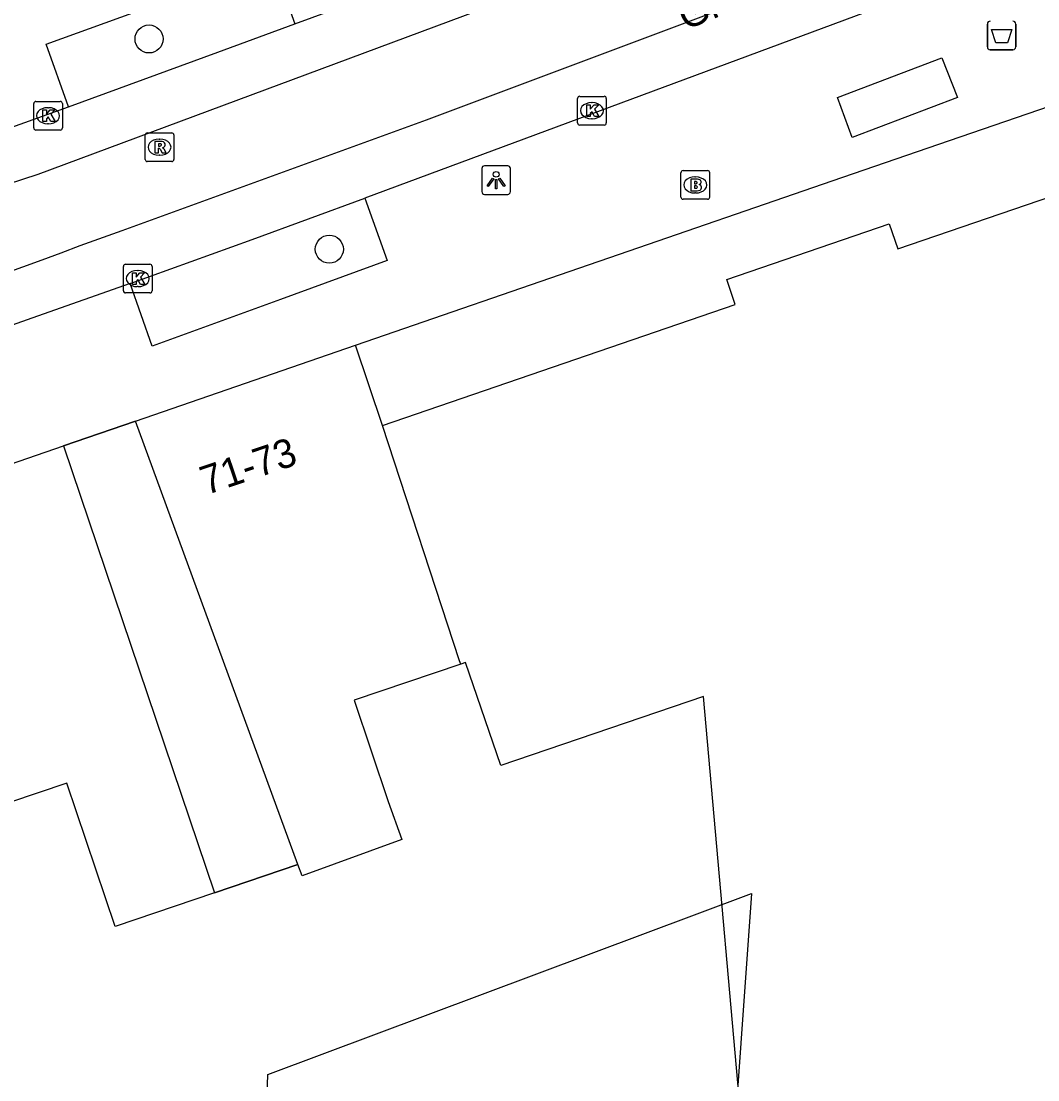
# Model space of a CAD drawing. Extents: x 160664 to 161506, y 382245 to 383288.
# Drawn here: x 161098.3 to 161133.75, y 382914.09 to 382951.01 of the extents above; entities that cross this region are included whole.
import ezdxf

# ---------------------------------------------------------------- set-up
doc = ezdxf.new("R2010")
doc.units = 0
for name, color, linetype in [('IMGEO_Afvalbak', 7, 'Continuous'), ('IMGEO_Boom', 7, 'Continuous'), ('IMGEO_Brandkraan', 7, 'Continuous'), ('IMGEO_Kolk', 7, 'Continuous'), ('IMGEO_Lichtpunt', 7, 'Continuous'), ('IMGEO_Openbare_ruimte_label', 7, 'Continuous'), ('IMGEO_Pand', 7, 'Continuous'), ('IMGEO_Pand_nummerreeks', 7, 'Continuous'), ('IMGEO_Pand_overbouw', 7, 'Continuous'), ('IMGEO_Pand_vergunning_verleend', 7, 'Continuous'), ('IMGEO_Rijbaan_lokaal_gesloten', 7, 'Continuous'), ('IMGEO_Rioolput', 7, 'Continuous'), ('IMGEO_Voetpad_gesloten', 7, 'Continuous'), ('IMGEO_Voetpad_open', 7, 'Continuous')]:
    doc.layers.add(name, color=color, linetype=linetype)

msp = doc.modelspace()

# ---------------------------------------------------------------- linework, layer by layer
at = {"layer": 'IMGEO_Afvalbak'}
for p, q in [((161131.988, 382950.111), (161131.988, 382950.911)), ((161131.988, 382950.911), (161131.988, 382950.111)), ((161132.978, 382950.911), (161132.978, 382950.111)), ((161132.978, 382950.111), (161132.978, 382950.911)), ((161132.878, 382950.011), (161132.088, 382950.011)), ((161132.088, 382950.011), (161132.878, 382950.011))]:
    msp.add_line(p, q, dxfattribs=at)
msp.add_lwpolyline([(161132.131, 382950.725), (161132.835, 382950.725), (161132.686, 382950.255), (161132.28, 382950.255), (161132.131, 382950.725)], dxfattribs=at)
for centre, start, end in [((161132.088, 382950.911), 90, 180), ((161132.088, 382950.911), 90, 180), ((161132.878, 382950.911), 0, 90), ((161132.878, 382950.911), 360, 90), ((161132.088, 382950.111), 180, 270), ((161132.088, 382950.111), 180, 270), ((161132.878, 382950.111), 270, 0), ((161132.878, 382950.111), 270, 0)]:
    msp.add_arc(centre, 0.1, start, end, dxfattribs=at)
at = {"layer": 'IMGEO_Boom'}
for centre in [(161102.762, 382950.39), (161109.047, 382943.058)]:
    msp.add_circle(centre, 0.489, dxfattribs=at)
at = {"layer": 'IMGEO_Brandkraan'}
for p, q in [((161121.305, 382944.872), (161121.305, 382945.724)), ((161121.38, 382945.798), (161122.232, 382945.798)), ((161122.306, 382945.724), (161122.306, 382944.872)), ((161121.793, 382945.578), (161121.818, 382945.578)), ((161121.816, 382945.018), (161121.791, 382945.018)), ((161122.232, 382944.798), (161121.38, 382944.798))]:
    msp.add_line(p, q, dxfattribs=at)
for points in [[(161121.305, 382944.872), (161121.305, 382945.724)], [(161121.38, 382945.798), (161122.232, 382945.798)], [(161122.306, 382945.724), (161122.306, 382944.872)], [(161121.653, 382945.498), (161121.653, 382945.098), (161121.866, 382945.098)], [(161121.884, 382945.498), (161121.653, 382945.498)], [(161121.832, 382945.417), (161121.778, 382945.417), (161121.778, 382945.341)], [(161121.778, 382945.341), (161121.831, 382945.341)], [(161121.84, 382945.265), (161121.778, 382945.265), (161121.778, 382945.184)], [(161121.778, 382945.184), (161121.84, 382945.184)], [(161122.232, 382944.798), (161121.38, 382944.798)]]:
    msp.add_lwpolyline(points, dxfattribs=at)
for centre, radius, start, end in [((161121.382, 382945.722), 0.0765, 91.552, 178.448), ((161121.382, 382945.722), 0.0765, 91.552, 178.448), ((161122.23, 382945.722), 0.0765, 1.552, 88.448), ((161122.23, 382945.722), 0.0765, 1.552, 88.448), ((161121.833, 382945.379), 0.0379, 267.8285, 90.9355), ((161121.888, 382945.353), 0.145, 59.4692, 91.5367), ((161121.913, 382945.4), 0.0922, 285.5137, 58.1501), ((161121.918, 382945.208), 0.105, 301.3115, 78.989), ((161121.841, 382945.224), 0.0404, 269.8759, 90.5077), ((161121.872, 382945.349), 0.251, 268.6676, 293.5347), ((161121.382, 382944.874), 0.0765, 181.552, 268.448), ((161121.382, 382944.874), 0.0765, 181.552, 268.448), ((161122.23, 382944.874), 0.0765, 271.552, 358.448), ((161122.23, 382944.874), 0.0765, 271.552, 358.448)]:
    msp.add_arc(centre, radius, start, end, dxfattribs=at)
for centre, major_axis, ratio, start_param, end_param in [((161121.792, 382945.298), (-0.387, 0.002), 0.722429, 4.712389, 7.853982), ((161121.817, 382945.298), (-0.39, 0.002), 0.717154, 1.570796, 4.712389)]:
    msp.add_ellipse(centre, major_axis=major_axis, ratio=ratio, start_param=start_param, end_param=end_param, dxfattribs=at)
at = {"layer": 'IMGEO_Kolk'}
for p, q in [((161117.702, 382947.463), (161117.702, 382948.315)), ((161117.777, 382948.389), (161118.629, 382948.389)), ((161118.703, 382948.315), (161118.703, 382947.463)), ((161098.741, 382947.287), (161098.741, 382948.139)), ((161098.816, 382948.213), (161099.668, 382948.213)), ((161099.229, 382947.993), (161099.254, 382947.993)), ((161099.742, 382948.139), (161099.742, 382947.287)), ((161118.19, 382948.169), (161118.215, 382948.169)), ((161118.213, 382947.609), (161118.188, 382947.609)), ((161099.668, 382947.213), (161098.816, 382947.213)), ((161099.252, 382947.433), (161099.227, 382947.433)), ((161118.629, 382947.389), (161117.777, 382947.389)), ((161101.867, 382941.605), (161101.867, 382942.457)), ((161101.942, 382942.531), (161102.794, 382942.531)), ((161102.868, 382942.457), (161102.868, 382941.605)), ((161102.355, 382942.311), (161102.38, 382942.311)), ((161102.378, 382941.751), (161102.353, 382941.751)), ((161102.794, 382941.531), (161101.942, 382941.531))]:
    msp.add_line(p, q, dxfattribs=at)
for points in [[(161117.702, 382947.463), (161117.702, 382948.315)], [(161117.777, 382948.389), (161118.629, 382948.389)], [(161118.703, 382948.315), (161118.703, 382947.463)], [(161098.741, 382947.287), (161098.741, 382948.139)], [(161098.816, 382948.213), (161099.668, 382948.213)], [(161099.062, 382947.913), (161099.185, 382947.913), (161099.185, 382947.762), (161099.315, 382947.913), (161099.479, 382947.913), (161099.333, 382947.762), (161099.486, 382947.513), (161099.334, 382947.513), (161099.249, 382947.677), (161099.185, 382947.61), (161099.185, 382947.513), (161099.062, 382947.513), (161099.062, 382947.913)], [(161099.742, 382948.139), (161099.742, 382947.287)], [(161118.023, 382948.089), (161118.146, 382948.089), (161118.146, 382947.938), (161118.276, 382948.089), (161118.44, 382948.089), (161118.294, 382947.938), (161118.447, 382947.689), (161118.295, 382947.689), (161118.21, 382947.853), (161118.146, 382947.786), (161118.146, 382947.689), (161118.023, 382947.689), (161118.023, 382948.089)], [(161099.668, 382947.213), (161098.816, 382947.213)], [(161118.629, 382947.389), (161117.777, 382947.389)], [(161101.867, 382941.605), (161101.867, 382942.457)], [(161101.942, 382942.531), (161102.794, 382942.531)], [(161102.868, 382942.457), (161102.868, 382941.605)], [(161102.188, 382942.231), (161102.311, 382942.231), (161102.311, 382942.08), (161102.441, 382942.231), (161102.605, 382942.231), (161102.459, 382942.08), (161102.612, 382941.831), (161102.46, 382941.831), (161102.375, 382941.995), (161102.311, 382941.928), (161102.311, 382941.831), (161102.188, 382941.831), (161102.188, 382942.231)], [(161102.794, 382941.531), (161101.942, 382941.531)]]:
    msp.add_lwpolyline(points, dxfattribs=at)
for centre, start, end in [((161117.779, 382948.313), 91.552, 178.448), ((161117.779, 382948.313), 91.552, 178.448), ((161118.627, 382948.313), 1.552, 88.448), ((161118.627, 382948.313), 1.552, 88.448), ((161098.818, 382948.137), 91.552, 178.448), ((161098.818, 382948.137), 91.552, 178.448), ((161099.666, 382948.137), 1.552, 88.448), ((161099.666, 382948.137), 1.552, 88.448), ((161098.818, 382947.289), 181.552, 268.448), ((161098.818, 382947.289), 181.552, 268.448), ((161099.666, 382947.289), 271.552, 358.448), ((161099.666, 382947.289), 271.552, 358.448), ((161117.779, 382947.465), 181.552, 268.448), ((161117.779, 382947.465), 181.552, 268.448), ((161118.627, 382947.465), 271.552, 358.448), ((161118.627, 382947.465), 271.552, 358.448), ((161101.944, 382942.455), 91.552, 178.448), ((161101.944, 382942.455), 91.552, 178.448), ((161102.792, 382942.455), 1.552, 88.448), ((161102.792, 382942.455), 1.552, 88.448), ((161101.944, 382941.607), 181.552, 268.448), ((161101.944, 382941.607), 181.552, 268.448), ((161102.792, 382941.607), 271.552, 358.448), ((161102.792, 382941.607), 271.552, 358.448)]:
    msp.add_arc(centre, 0.0765, start, end, dxfattribs=at)
for centre, major_axis, ratio, start_param, end_param in [((161099.228, 382947.713), (-0.387, 0.002), 0.722429, 4.712389, 7.853982), ((161099.253, 382947.713), (-0.39, 0.002), 0.717154, 1.570796, 4.712389), ((161118.189, 382947.889), (-0.387, 0.002), 0.722429, 4.712389, 7.853982), ((161118.214, 382947.889), (-0.39, 0.002), 0.717154, 1.570796, 4.712389), ((161102.354, 382942.031), (-0.387, 0.002), 0.722429, 4.712389, 7.853982), ((161102.379, 382942.031), (-0.39, 0.002), 0.717154, 1.570796, 4.712389)]:
    msp.add_ellipse(centre, major_axis=major_axis, ratio=ratio, start_param=start_param, end_param=end_param, dxfattribs=at)
at = {"layer": 'IMGEO_Lichtpunt'}
for p, q in [((161114.364, 382945.871), (161114.364, 382945.064)), ((161114.364, 382945.871), (161114.364, 382945.064)), ((161115.266, 382945.966), (161114.458, 382945.966)), ((161115.266, 382945.966), (161114.458, 382945.966)), ((161115.36, 382945.064), (161115.36, 382945.871)), ((161115.36, 382945.064), (161115.36, 382945.871)), ((161114.458, 382944.97), (161115.266, 382944.97)), ((161114.458, 382944.97), (161115.266, 382944.97))]:
    msp.add_line(p, q, dxfattribs=at)
for points in [[(161114.738, 382945.535), (161114.777, 382945.507), (161114.589, 382945.245), (161114.551, 382945.272), (161114.738, 382945.535)], [(161114.84, 382945.487), (161114.887, 382945.487), (161114.887, 382945.165), (161114.84, 382945.165), (161114.84, 382945.487)], [(161114.95, 382945.507), (161114.988, 382945.534), (161115.175, 382945.272), (161115.136, 382945.244), (161114.95, 382945.507)]]:
    msp.add_lwpolyline(points, dxfattribs=at)
msp.add_circle((161114.863, 382945.669), 0.0994, dxfattribs=at)
for centre, start, end in [((161114.458, 382945.871), 90, 180), ((161114.458, 382945.871), 90, 180), ((161115.266, 382945.871), 0, 90), ((161115.266, 382945.871), 0, 90), ((161114.458, 382945.064), 180, 270), ((161114.458, 382945.064), 180, 270), ((161115.266, 382945.064), 270, 0), ((161115.266, 382945.064), 270, 360)]:
    msp.add_arc(centre, 0.0946, start, end, dxfattribs=at)
at = {"layer": 'IMGEO_Pand'}
for points in [[(161110.9, 382936.908), (161123.2, 382941.125), (161122.899, 382942.005), (161128.565, 382943.947), (161128.866, 382943.067), (161140.962, 382947.214)], [(161102.286, 382937.062), (161109.961, 382939.715)], [(161110.9, 382936.908), (161109.961, 382939.715)], [(161107.951, 382921.591), (161102.286, 382937.062)], [(161113.63, 382928.589), (161113.584, 382928.696), (161110.9, 382936.908)], [(161092.342, 382933.624), (161099.776, 382936.194)], [(161099.776, 382936.194), (161105.038, 382920.607)], [(161113.63, 382928.589), (161109.908, 382927.327), (161111.096, 382923.797), (161111.58, 382922.47), (161108.095, 382921.199), (161107.951, 382921.591)], [(161123.613, 382910.32), (161122.092, 382927.458), (161115.023, 382925.049), (161113.797, 382928.646), (161113.63, 382928.589)], [(161105.038, 382920.607), (161101.579, 382919.439), (161099.893, 382924.433), (161095.853, 382923.069)]]:
    msp.add_lwpolyline(points, dxfattribs=at)
at = {"layer": 'IMGEO_Pand_overbouw'}
msp.add_lwpolyline([(161102.286, 382937.062), (161099.776, 382936.194), (161105.038, 382920.607), (161107.951, 382921.591)], close=True, dxfattribs=at)
at = {"layer": 'IMGEO_Pand_vergunning_verleend'}
msp.add_lwpolyline([(161079.505, 382887.005), (161089.074, 382899.3), (161106.587, 382904.245), (161106.898, 382914.268), (161123.765, 382920.591), (161121.167, 382884.044), (161079.505, 382887.005)], dxfattribs=at)
at = {"layer": 'IMGEO_Rijbaan_lokaal_gesloten'}
for points in [[(161131.99, 382957.995), (161098.89, 382945.662), (161080.422, 382939.64)], [(161100.365, 382943.182), (161101.826, 382943.714), (161112.429, 382947.575), (161133.011, 382955.303)], [(161107.841, 382950.917), (161119.104, 382955.049)], [(161133.682, 382953.531), (161110.287, 382944.833)], [(161099.951, 382948.027), (161105.16, 382949.934), (161107.841, 382950.917)], [(161078.659, 382940.942), (161096.277, 382946.705), (161099.951, 382948.027)], [(161102.099, 382941.861), (161106.36, 382943.391), (161110.287, 382944.833)], [(161102.099, 382941.861), (161098.877, 382940.719), (161096.497, 382939.89)]]:
    msp.add_lwpolyline(points, dxfattribs=at)
msp.add_arc((161007.021, 383191.848), 265.609, 280.74798, 290.57512, dxfattribs=at)
at = {"layer": 'IMGEO_Rioolput'}
for p, q in [((161102.626, 382946.189), (161102.626, 382947.041)), ((161102.701, 382947.115), (161103.553, 382947.115)), ((161103.114, 382946.895), (161103.139, 382946.895)), ((161103.627, 382947.041), (161103.627, 382946.189)), ((161103.553, 382946.115), (161102.701, 382946.115)), ((161103.137, 382946.335), (161103.112, 382946.335))]:
    msp.add_line(p, q, dxfattribs=at)
for points in [[(161102.626, 382946.189), (161102.626, 382947.041)], [(161102.701, 382947.115), (161103.553, 382947.115)], [(161103.215, 382946.813), (161102.963, 382946.815), (161102.963, 382946.415)], [(161103.627, 382947.041), (161103.627, 382946.189)], [(161102.963, 382946.415), (161103.087, 382946.415), (161103.087, 382946.577), (161103.098, 382946.577)], [(161103.141, 382946.734), (161103.087, 382946.734), (161103.087, 382946.653)], [(161103.087, 382946.653), (161103.139, 382946.653)], [(161103.145, 382946.548), (161103.216, 382946.415), (161103.356, 382946.415), (161103.291, 382946.541)], [(161103.553, 382946.115), (161102.701, 382946.115)]]:
    msp.add_lwpolyline(points, dxfattribs=at)
for centre, radius, start, end in [((161102.703, 382947.039), 0.0765, 91.552, 178.448), ((161102.703, 382947.039), 0.0765, 91.552, 178.448), ((161103.214, 382946.703), 0.109, 350.3612, 89.416), ((161103.551, 382947.039), 0.0765, 1.552, 88.448), ((161103.551, 382947.039), 0.0765, 1.552, 88.448), ((161103.097, 382946.524), 0.0533, 26.0293, 88.6989), ((161103.123, 382946.842), 0.19, 274.7715, 282.9687), ((161103.147, 382946.638), 0.0964, 77.0061, 93.1865), ((161103.161, 382946.695), 0.0378, 276.6634, 79.6772), ((161103.212, 382946.703), 0.112, 277.5842, 350.9817), ((161103.196, 382946.488), 0.108, 29.5134, 73.7905), ((161102.703, 382946.191), 0.0765, 181.552, 268.448), ((161102.703, 382946.191), 0.0765, 181.552, 268.448), ((161103.551, 382946.191), 0.0765, 271.552, 358.448), ((161103.551, 382946.191), 0.0765, 271.552, 358.448)]:
    msp.add_arc(centre, radius, start, end, dxfattribs=at)
for centre, major_axis, ratio, start_param, end_param in [((161103.113, 382946.615), (-0.387, 0.002), 0.722429, 4.712389, 7.853982), ((161103.138, 382946.615), (-0.39, 0.002), 0.717154, 1.570796, 4.712389)]:
    msp.add_ellipse(centre, major_axis=major_axis, ratio=ratio, start_param=start_param, end_param=end_param, dxfattribs=at)
at = {"layer": 'IMGEO_Voetpad_gesloten'}
msp.add_lwpolyline([(161130.946, 382948.354), (161127.27, 382946.95), (161126.758, 382948.352), (161130.404, 382949.737), (161130.946, 382948.354)], dxfattribs=at)
at = {"layer": 'IMGEO_Voetpad_open'}
for points in [[(161099.951, 382948.027), (161099.178, 382950.212), (161104.384, 382952.098), (161107.076, 382953.073), (161107.841, 382950.917)], [(161109.961, 382939.715), (161126.951, 382945.57), (161130.667, 382946.848), (161140.009, 382950.063)], [(161110.287, 382944.833), (161111.066, 382942.663), (161107.347, 382941.305), (161102.869, 382939.677), (161102.099, 382941.861)], [(161099.776, 382936.194), (161102.286, 382937.062)], [(161107.951, 382921.591), (161105.038, 382920.607)]]:
    msp.add_lwpolyline(points, dxfattribs=at)

# ---------------------------------------------------------------- texts
at = {"layer": 'IMGEO_Openbare_ruimte_label'}
msp.add_text('Grote Berg', height=1, rotation=22.1526, dxfattribs=at).set_placement((161121.45, 382950.684))
at = {"layer": 'IMGEO_Pand_nummerreeks'}
msp.add_text('71-73', height=1, rotation=18.644, dxfattribs=at).set_placement((161104.753, 382934.476))

doc.saveas('drawing.dxf')
